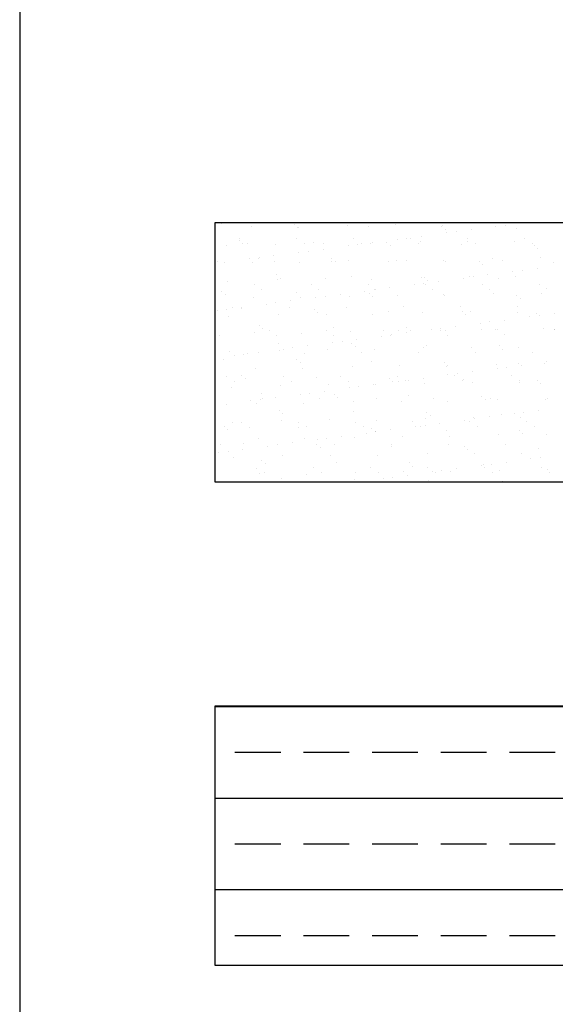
# Model space of a CAD drawing. Header units: millimetres. Extents: x -7023 to 53801, y 9849 to 33561.
# Tile 336 of 537: x 16826 to 16901, y 26174 to 26310. Entities that reach past the tile are written whole.
import ezdxf

# ---------------------------------------------------------------- set-up
doc = ezdxf.new("R2010")
doc.units = ezdxf.units.MM
doc.layers.add('.IE_podklad', color=252, linetype='Continuous')

msp = doc.modelspace()

# ---------------------------------------------------------------- linework, layer by layer
at = {"layer": '.IE_podklad', "ltscale": 30}
msp.add_line((16826.26, 28057.84), (16826.26, 25970.4), dxfattribs=at)
at = {"layer": '.IE_podklad'}
for p, q in [((16972.84, 26281.91), (16853.33, 26281.91)), ((16853.33, 26281.91), (16853.33, 26245.98)), ((16854.22, 26281.78), (16854.22, 26281.78)), ((16891.75, 26281.86), (16891.75, 26281.86)), ((16895.73, 26281.88), (16895.73, 26281.88)), ((16858.38, 26281.35), (16858.38, 26281.35)), ((16864.38, 26281.69), (16864.38, 26281.69)), ((16864.85, 26281.26), (16864.85, 26281.26)), ((16864.88, 26281.32), (16864.88, 26281.32)), ((16871.74, 26281.56), (16871.74, 26281.56)), ((16874.7, 26281.46), (16874.7, 26281.46)), ((16878.39, 26281.65), (16878.39, 26281.65)), ((16884.86, 26281.38), (16884.86, 26281.38)), ((16884.89, 26281.62), (16884.89, 26281.62)), ((16885.33, 26280.95), (16885.33, 26280.95)), ((16885.5, 26280.53), (16885.5, 26280.53)), ((16886.83, 26280.7), (16886.83, 26280.7)), ((16888.89, 26280.98), (16888.89, 26280.98)), ((16892.34, 26281.43), (16892.34, 26281.43)), ((16893.66, 26281.6), (16893.66, 26281.6)), ((16895.17, 26281.15), (16895.17, 26281.15)), ((16856.75, 26279.46), (16856.75, 26279.46)), ((16856.76, 26279.72), (16856.76, 26279.72)), ((16864.67, 26279.73), (16864.67, 26279.73)), ((16865.74, 26279.05), (16865.74, 26279.05)), ((16867.06, 26279.24), (16867.06, 26279.24)), ((16868.47, 26279.05), (16868.47, 26279.05)), ((16872.58, 26279.75), (16872.58, 26279.75)), ((16873.65, 26279.07), (16873.65, 26279.07)), ((16875.22, 26279.18), (16875.22, 26279.18)), ((16877.22, 26279.15), (16877.22, 26279.15)), ((16878.67, 26279.63), (16878.67, 26279.63)), ((16879.99, 26279.8), (16879.99, 26279.8)), ((16880.49, 26279.76), (16880.49, 26279.76)), ((16881.56, 26279.08), (16881.56, 26279.08)), ((16881.82, 26279.27), (16881.82, 26279.27)), ((16882.05, 26280.08), (16882.05, 26280.08)), ((16888.4, 26279.78), (16888.4, 26279.78)), ((16888.47, 26279.35), (16888.47, 26279.35)), ((16889.47, 26279.1), (16889.47, 26279.1)), ((16894.97, 26279.32), (16894.97, 26279.32)), ((16896.31, 26279.79), (16896.31, 26279.79)), ((16897.38, 26279.11), (16897.38, 26279.11)), ((16854.96, 26278.72), (16854.96, 26278.72)), ((16857.21, 26279.03), (16857.21, 26279.03)), ((16857.83, 26279.04), (16857.83, 26279.04)), ((16861.82, 26278.96), (16861.82, 26278.96)), ((16864.99, 26277.83), (16864.99, 26277.83)), ((16866.32, 26278), (16866.32, 26278)), ((16868.38, 26278.28), (16868.38, 26278.28)), ((16871.83, 26278.73), (16871.83, 26278.73)), ((16873.15, 26278.9), (16873.15, 26278.9)), ((16874.96, 26279.02), (16874.96, 26279.02)), ((16877.69, 26278.72), (16877.69, 26278.72)), ((16887.54, 26278.92), (16887.54, 26278.92)), ((16897.7, 26278.84), (16897.7, 26278.84)), ((16898.17, 26278.41), (16898.17, 26278.41)), ((16853.77, 26276.57), (16853.77, 26276.57)), ((16854.71, 26276.47), (16854.71, 26276.47)), ((16858.16, 26276.93), (16858.16, 26276.93)), ((16858.54, 26276.45), (16858.54, 26276.45)), ((16859.42, 26277.01), (16859.42, 26277.01)), ((16859.48, 26277.1), (16859.48, 26277.1)), ((16861.54, 26277.38), (16861.54, 26277.38)), ((16861.68, 26276.58), (16861.68, 26276.58)), ((16865.04, 26276.42), (16865.04, 26276.42)), ((16869.59, 26276.92), (16869.59, 26276.92)), ((16869.59, 26276.6), (16869.59, 26276.6)), ((16870.06, 26276.49), (16870.06, 26276.49)), ((16871.9, 26276.67), (16871.9, 26276.67)), ((16877.5, 26276.61), (16877.5, 26276.61)), ((16878.55, 26276.75), (16878.55, 26276.75)), ((16879.9, 26276.69), (16879.9, 26276.69)), ((16885.05, 26276.72), (16885.05, 26276.72)), ((16885.41, 26276.62), (16885.41, 26276.62)), ((16890.07, 26276.61), (16890.07, 26276.61)), ((16891.91, 26276.97), (16891.91, 26276.97)), ((16893.32, 26276.64), (16893.32, 26276.64)), ((16898.56, 26277.05), (16898.56, 26277.05)), ((16900.38, 26276.38), (16900.38, 26276.38)), ((16890.53, 26276.18), (16890.53, 26276.18)), ((16894.68, 26275.16), (16894.68, 26275.16)), ((16896.01, 26275.34), (16896.01, 26275.34)), ((16898.07, 26275.61), (16898.07, 26275.61)), ((16855.12, 26273.82), (16855.12, 26273.82)), ((16861.95, 26274.69), (16861.95, 26274.69)), ((16861.98, 26274.07), (16861.98, 26274.07)), ((16862.42, 26274.26), (16862.42, 26274.26)), ((16868.63, 26274.16), (16868.63, 26274.16)), ((16872.27, 26274.47), (16872.27, 26274.47)), ((16875.12, 26274.12), (16875.12, 26274.12)), ((16881.98, 26274.37), (16881.98, 26274.37)), ((16882.43, 26274.38), (16882.43, 26274.38)), ((16882.9, 26273.95), (16882.9, 26273.95)), ((16884.4, 26273.81), (16884.4, 26273.81)), ((16887.85, 26274.26), (16887.85, 26274.26)), ((16888.63, 26274.46), (16888.63, 26274.46)), ((16889.17, 26274.44), (16889.17, 26274.44)), ((16891.23, 26274.71), (16891.23, 26274.71)), ((16892.74, 26274.15), (16892.74, 26274.15)), ((16895.13, 26274.43), (16895.13, 26274.43)), ((16854.32, 26272.46), (16854.32, 26272.46)), ((16858.81, 26273.36), (16858.81, 26273.36)), ((16859.88, 26272.68), (16859.88, 26272.68)), ((16864.63, 26272.24), (16864.63, 26272.24)), ((16866.72, 26273.37), (16866.72, 26273.37)), ((16867.79, 26272.69), (16867.79, 26272.69)), ((16874.17, 26272.46), (16874.17, 26272.46)), ((16874.63, 26273.39), (16874.63, 26273.39)), ((16875.49, 26272.64), (16875.49, 26272.64)), ((16875.7, 26272.71), (16875.7, 26272.71)), ((16877.56, 26272.91), (16877.56, 26272.91)), ((16881.01, 26273.36), (16881.01, 26273.36)), ((16882.33, 26273.54), (16882.33, 26273.54)), ((16882.54, 26273.4), (16882.54, 26273.4)), ((16883.61, 26272.72), (16883.61, 26272.72)), ((16890.45, 26273.42), (16890.45, 26273.42)), ((16891.52, 26272.73), (16891.52, 26272.73)), ((16898.36, 26273.43), (16898.36, 26273.43)), ((16899.43, 26272.75), (16899.43, 26272.75)), ((16854.79, 26272.03), (16854.79, 26272.03)), ((16858.7, 26271.56), (16858.7, 26271.56)), ((16863.88, 26271.11), (16863.88, 26271.11)), ((16865.2, 26271.53), (16865.2, 26271.53)), ((16867.33, 26271.56), (16867.33, 26271.56)), ((16868.66, 26271.74), (16868.66, 26271.74)), ((16870.72, 26272.01), (16870.72, 26272.01)), ((16872.06, 26271.77), (16872.06, 26271.77)), ((16874.79, 26272.15), (16874.79, 26272.15)), ((16875.26, 26271.72), (16875.26, 26271.72)), ((16878.71, 26271.86), (16878.71, 26271.86)), ((16885.11, 26271.92), (16885.11, 26271.92)), ((16885.21, 26271.83), (16885.21, 26271.83)), ((16892.07, 26272.07), (16892.07, 26272.07)), ((16895.27, 26271.84), (16895.27, 26271.84)), ((16895.74, 26271.41), (16895.74, 26271.41)), ((16898.72, 26272.16), (16898.72, 26272.16)), ((16853.66, 26269.76), (16853.66, 26269.76)), ((16854.98, 26269.93), (16854.98, 26269.93)), ((16855.83, 26270.21), (16855.83, 26270.21)), ((16856.99, 26270.01), (16856.99, 26270.01)), ((16857.05, 26270.21), (16857.05, 26270.21)), ((16860.5, 26270.66), (16860.5, 26270.66)), ((16861.82, 26270.84), (16861.82, 26270.84)), ((16863.74, 26270.22), (16863.74, 26270.22)), ((16867.16, 26269.92), (16867.16, 26269.92)), ((16867.63, 26269.49), (16867.63, 26269.49)), ((16871.65, 26270.24), (16871.65, 26270.24)), ((16877.47, 26269.69), (16877.47, 26269.69)), ((16879.56, 26270.25), (16879.56, 26270.25)), ((16882.14, 26269.48), (16882.14, 26269.48)), ((16887.47, 26270.26), (16887.47, 26270.26)), ((16887.64, 26269.61), (16887.64, 26269.61)), ((16888.79, 26269.56), (16888.79, 26269.56)), ((16895.29, 26269.53), (16895.29, 26269.53)), ((16895.38, 26270.28), (16895.38, 26270.28)), ((16855.28, 26268.93), (16855.28, 26268.93)), ((16862.14, 26269.18), (16862.14, 26269.18)), ((16868.79, 26269.26), (16868.79, 26269.26)), ((16875.28, 26269.23), (16875.28, 26269.23)), ((16888.1, 26269.18), (16888.1, 26269.18)), ((16891.51, 26268.17), (16891.51, 26268.17)), ((16893.58, 26268.44), (16893.58, 26268.44)), ((16897.03, 26268.89), (16897.03, 26268.89)), ((16897.95, 26269.38), (16897.95, 26269.38)), ((16898.35, 26269.07), (16898.35, 26269.07)), ((16900.41, 26269.34), (16900.41, 26269.34)), ((16859.52, 26267.69), (16859.52, 26267.69)), ((16859.99, 26267.26), (16859.99, 26267.26)), ((16860.86, 26267), (16860.86, 26267)), ((16868.77, 26267.01), (16868.77, 26267.01)), ((16869.84, 26267.47), (16869.84, 26267.47)), ((16872.22, 26266.88), (16872.22, 26266.88)), ((16876.68, 26267.03), (16876.68, 26267.03)), ((16878.87, 26266.96), (16878.87, 26266.96)), ((16880, 26267.38), (16880, 26267.38)), ((16880.47, 26266.95), (16880.47, 26266.95)), ((16883.35, 26267.09), (16883.35, 26267.09)), ((16884.59, 26267.04), (16884.59, 26267.04)), ((16884.67, 26267.27), (16884.67, 26267.27)), ((16885.37, 26266.93), (16885.37, 26266.93)), ((16886.74, 26267.54), (16886.74, 26267.54)), ((16890.19, 26267.99), (16890.19, 26267.99)), ((16890.31, 26267.15), (16890.31, 26267.15)), ((16892.23, 26267.18), (16892.23, 26267.18)), ((16892.5, 26267.06), (16892.5, 26267.06)), ((16898.88, 26267.27), (16898.88, 26267.27)), ((16900.41, 26267.07), (16900.41, 26267.07)), ((16900.48, 26267.07), (16900.48, 26267.07)), ((16854.02, 26266.3), (16854.02, 26266.3)), ((16858.86, 26266.66), (16858.86, 26266.66)), ((16861.93, 26266.32), (16861.93, 26266.32)), ((16865.36, 26266.63), (16865.36, 26266.63)), ((16869.84, 26266.33), (16869.84, 26266.33)), ((16871, 26265.47), (16871, 26265.47)), ((16873.06, 26265.74), (16873.06, 26265.74)), ((16876.51, 26266.19), (16876.51, 26266.19)), ((16877.75, 26266.35), (16877.75, 26266.35)), ((16877.84, 26266.37), (16877.84, 26266.37)), ((16879.9, 26266.64), (16879.9, 26266.64)), ((16885.66, 26266.36), (16885.66, 26266.36)), ((16893.57, 26266.37), (16893.57, 26266.37)), ((16855.44, 26264.04), (16855.44, 26264.04)), ((16862.2, 26265.24), (16862.2, 26265.24)), ((16862.3, 26264.28), (16862.3, 26264.28)), ((16862.84, 26264.39), (16862.84, 26264.39)), ((16864.16, 26264.57), (16864.16, 26264.57)), ((16866.23, 26264.84), (16866.23, 26264.84)), ((16868.95, 26264.37), (16868.95, 26264.37)), ((16869.68, 26265.29), (16869.68, 26265.29)), ((16872.36, 26265.15), (16872.36, 26265.15)), ((16872.83, 26264.72), (16872.83, 26264.72)), ((16875.44, 26264.34), (16875.44, 26264.34)), ((16882.3, 26264.58), (16882.3, 26264.58)), ((16882.68, 26264.92), (16882.68, 26264.92)), ((16888.95, 26264.67), (16888.95, 26264.67)), ((16892.84, 26264.84), (16892.84, 26264.84)), ((16893.31, 26264.41), (16893.31, 26264.41)), ((16895.45, 26264.64), (16895.45, 26264.64)), ((16854.57, 26263.01), (16854.57, 26263.01)), ((16856, 26263.49), (16856, 26263.49)), ((16857.32, 26263.67), (16857.32, 26263.67)), ((16857.88, 26263.85), (16857.88, 26263.85)), ((16859.39, 26263.94), (16859.39, 26263.94)), ((16864.73, 26262.92), (16864.73, 26262.92)), ((16865.79, 26263.86), (16865.79, 26263.86)), ((16873.7, 26263.87), (16873.7, 26263.87)), ((16875.04, 26262.69), (16875.04, 26262.69)), ((16881.61, 26263.89), (16881.61, 26263.89)), ((16889.52, 26263.9), (16889.52, 26263.9)), ((16897.43, 26263.92), (16897.43, 26263.92)), ((16859.02, 26261.77), (16859.02, 26261.77)), ((16865.2, 26262.49), (16865.2, 26262.49)), ((16865.52, 26261.74), (16865.52, 26261.74)), ((16872.38, 26261.99), (16872.38, 26261.99)), ((16879.03, 26262.07), (16879.03, 26262.07)), ((16885.21, 26262.61), (16885.21, 26262.61)), ((16885.53, 26262.04), (16885.53, 26262.04)), ((16885.67, 26262.18), (16885.67, 26262.18)), ((16892.39, 26262.29), (16892.39, 26262.29)), ((16892.53, 26261.73), (16892.53, 26261.73)), ((16893.85, 26261.9), (16893.85, 26261.9)), ((16895.52, 26262.38), (16895.52, 26262.38)), ((16895.92, 26262.17), (16895.92, 26262.17)), ((16899.04, 26262.37), (16899.04, 26262.37)), ((16899.37, 26262.63), (16899.37, 26262.63)), ((16855, 26260.62), (16855, 26260.62)), ((16856.07, 26259.94), (16856.07, 26259.94)), ((16857.09, 26260.69), (16857.09, 26260.69)), ((16857.56, 26260.26), (16857.56, 26260.26)), ((16862.91, 26260.64), (16862.91, 26260.64)), ((16863.98, 26259.96), (16863.98, 26259.96)), ((16867.41, 26260.47), (16867.41, 26260.47)), ((16870.82, 26260.65), (16870.82, 26260.65)), ((16871.89, 26259.97), (16871.89, 26259.97)), ((16877.57, 26260.38), (16877.57, 26260.38)), ((16878.04, 26259.95), (16878.04, 26259.95)), ((16878.73, 26260.67), (16878.73, 26260.67)), ((16878.86, 26259.92), (16878.86, 26259.92)), ((16879.8, 26259.99), (16879.8, 26259.99)), ((16880.18, 26260.1), (16880.18, 26260.1)), ((16882.24, 26260.37), (16882.24, 26260.37)), ((16885.69, 26260.83), (16885.69, 26260.83)), ((16886.64, 26260.68), (16886.64, 26260.68)), ((16887.01, 26261), (16887.01, 26261)), ((16887.71, 26260), (16887.71, 26260)), ((16887.88, 26260.15), (16887.88, 26260.15)), ((16889.08, 26261.27), (16889.08, 26261.27)), ((16894.55, 26260.7), (16894.55, 26260.7)), ((16895.62, 26260.01), (16895.62, 26260.01)), ((16898.05, 26260.07), (16898.05, 26260.07)), ((16855.6, 26259.14), (16855.6, 26259.14)), ((16862.46, 26259.39), (16862.46, 26259.39)), ((16868.57, 26258.57), (16868.57, 26258.57)), ((16869.11, 26259.47), (16869.11, 26259.47)), ((16872.02, 26259.02), (16872.02, 26259.02)), ((16873.34, 26259.2), (16873.34, 26259.2)), ((16875.41, 26259.47), (16875.41, 26259.47)), ((16875.6, 26259.44), (16875.6, 26259.44)), ((16882.46, 26259.69), (16882.46, 26259.69)), ((16889.11, 26259.77), (16889.11, 26259.77)), ((16895.61, 26259.74), (16895.61, 26259.74)), ((16898.52, 26259.64), (16898.52, 26259.64)), ((16858.34, 26257.22), (16858.34, 26257.22)), ((16859.67, 26257.4), (16859.67, 26257.4)), ((16859.77, 26258.24), (16859.77, 26258.24)), ((16859.93, 26257.49), (16859.93, 26257.49)), ((16861.73, 26257.67), (16861.73, 26257.67)), ((16865.18, 26258.12), (16865.18, 26258.12)), ((16866.5, 26258.3), (16866.5, 26258.3)), ((16867.84, 26257.5), (16867.84, 26257.5)), ((16869.94, 26258.15), (16869.94, 26258.15)), ((16870.4, 26257.72), (16870.4, 26257.72)), ((16875.75, 26257.51), (16875.75, 26257.51)), ((16880.25, 26257.92), (16880.25, 26257.92)), ((16883.66, 26257.53), (16883.66, 26257.53)), ((16890.41, 26257.84), (16890.41, 26257.84)), ((16890.88, 26257.41), (16890.88, 26257.41)), ((16891.57, 26257.54), (16891.57, 26257.54)), ((16892.55, 26257.39), (16892.55, 26257.39)), ((16899.2, 26257.48), (16899.2, 26257.48)), ((16899.48, 26257.56), (16899.48, 26257.56)), ((16854.89, 26256.77), (16854.89, 26256.77)), ((16859.18, 26256.88), (16859.18, 26256.88)), ((16862.3, 26255.92), (16862.3, 26255.92)), ((16865.68, 26256.84), (16865.68, 26256.84)), ((16872.54, 26257.09), (16872.54, 26257.09)), ((16879.19, 26257.18), (16879.19, 26257.18)), ((16885.69, 26257.15), (16885.69, 26257.15)), ((16898.26, 26255.9), (16898.26, 26255.9)), ((16862.62, 26254.49), (16862.62, 26254.49)), ((16862.77, 26255.49), (16862.77, 26255.49)), ((16869.27, 26254.58), (16869.27, 26254.58)), ((16872.61, 26255.69), (16872.61, 26255.69)), ((16875.76, 26254.55), (16875.76, 26254.55)), ((16882.63, 26254.8), (16882.63, 26254.8)), ((16882.78, 26255.61), (16882.78, 26255.61)), ((16883.24, 26255.18), (16883.24, 26255.18)), ((16888.03, 26254.56), (16888.03, 26254.56)), ((16889.27, 26254.88), (16889.27, 26254.88)), ((16889.36, 26254.73), (16889.36, 26254.73)), ((16891.42, 26255), (16891.42, 26255)), ((16893.09, 26255.38), (16893.09, 26255.38)), ((16894.87, 26255.46), (16894.87, 26255.46)), ((16895.77, 26254.85), (16895.77, 26254.85)), ((16896.19, 26255.63), (16896.19, 26255.63)), ((16854.66, 26253.69), (16854.66, 26253.69)), ((16855.13, 26253.26), (16855.13, 26253.26)), ((16855.76, 26254.25), (16855.76, 26254.25)), ((16857.05, 26254.26), (16857.05, 26254.26)), ((16858.12, 26253.58), (16858.12, 26253.58)), ((16864.96, 26254.28), (16864.96, 26254.28)), ((16864.98, 26253.47), (16864.98, 26253.47)), ((16866.03, 26253.6), (16866.03, 26253.6)), ((16872.87, 26254.29), (16872.87, 26254.29)), ((16873.94, 26253.61), (16873.94, 26253.61)), ((16875.14, 26253.38), (16875.14, 26253.38)), ((16877.75, 26253.2), (16877.75, 26253.2)), ((16880.78, 26254.31), (16880.78, 26254.31)), ((16881.2, 26253.66), (16881.2, 26253.66)), ((16881.85, 26253.62), (16881.85, 26253.62)), ((16882.52, 26253.83), (16882.52, 26253.83)), ((16884.58, 26254.1), (16884.58, 26254.1)), ((16885.45, 26253.15), (16885.45, 26253.15)), ((16888.69, 26254.32), (16888.69, 26254.32)), ((16889.76, 26253.64), (16889.76, 26253.64)), ((16896.6, 26254.34), (16896.6, 26254.34)), ((16897.67, 26253.65), (16897.67, 26253.65)), ((16859.34, 26251.98), (16859.34, 26251.98)), ((16865.84, 26251.95), (16865.84, 26251.95)), ((16867.52, 26251.86), (16867.52, 26251.86)), ((16868.85, 26252.03), (16868.85, 26252.03)), ((16870.91, 26252.3), (16870.91, 26252.3)), ((16872.7, 26252.2), (16872.7, 26252.2)), ((16874.36, 26252.76), (16874.36, 26252.76)), ((16875.61, 26252.95), (16875.61, 26252.95)), ((16875.68, 26252.93), (16875.68, 26252.93)), ((16879.35, 26252.28), (16879.35, 26252.28)), ((16885.85, 26252.25), (16885.85, 26252.25)), ((16892.71, 26252.5), (16892.71, 26252.5)), ((16895.62, 26253.07), (16895.62, 26253.07)), ((16896.09, 26252.64), (16896.09, 26252.64)), ((16899.36, 26252.58), (16899.36, 26252.58)), ((16854.07, 26251.11), (16854.07, 26251.11)), ((16857.24, 26250.5), (16857.24, 26250.5)), ((16857.34, 26251.24), (16857.34, 26251.24)), ((16860.69, 26250.96), (16860.69, 26250.96)), ((16861.98, 26251.13), (16861.98, 26251.13)), ((16862.01, 26251.13), (16862.01, 26251.13)), ((16864.07, 26251.4), (16864.07, 26251.4)), ((16867.51, 26251.15), (16867.51, 26251.15)), ((16867.97, 26250.72), (16867.97, 26250.72)), ((16869.89, 26251.14), (16869.89, 26251.14)), ((16877.8, 26251.15), (16877.8, 26251.15)), ((16877.82, 26250.92), (16877.82, 26250.92)), ((16885.71, 26251.17), (16885.71, 26251.17)), ((16887.98, 26250.84), (16887.98, 26250.84)), ((16888.45, 26250.41), (16888.45, 26250.41)), ((16893.62, 26251.18), (16893.62, 26251.18)), ((16898.3, 26250.61), (16898.3, 26250.61)), ((16853.85, 26250.06), (16853.85, 26250.06)), ((16855.17, 26250.23), (16855.17, 26250.23)), ((16855.92, 26249.35), (16855.92, 26249.35)), ((16862.78, 26249.6), (16862.78, 26249.6)), ((16869.43, 26249.68), (16869.43, 26249.68)), ((16875.92, 26249.65), (16875.92, 26249.65)), ((16882.79, 26249.9), (16882.79, 26249.9)), ((16889.43, 26249.99), (16889.43, 26249.99)), ((16895.93, 26249.95), (16895.93, 26249.95)), ((16897.21, 26249.19), (16897.21, 26249.19)), ((16898.54, 26249.36), (16898.54, 26249.36)), ((16859.1, 26247.9), (16859.1, 26247.9)), ((16859.87, 26248.92), (16859.87, 26248.92)), ((16860.34, 26248.49), (16860.34, 26248.49)), ((16867.01, 26247.92), (16867.01, 26247.92)), ((16870.18, 26248.7), (16870.18, 26248.7)), ((16874.92, 26247.93), (16874.92, 26247.93)), ((16880.35, 26248.61), (16880.35, 26248.61)), ((16880.82, 26248.18), (16880.82, 26248.18)), ((16882.83, 26247.95), (16882.83, 26247.95)), ((16886.93, 26247.83), (16886.93, 26247.83)), ((16890.38, 26248.29), (16890.38, 26248.29)), ((16890.66, 26248.38), (16890.66, 26248.38)), ((16890.74, 26247.96), (16890.74, 26247.96)), ((16891.7, 26248.46), (16891.7, 26248.46)), ((16893.76, 26248.73), (16893.76, 26248.73)), ((16898.65, 26247.98), (16898.65, 26247.98)), ((16899.52, 26247.69), (16899.52, 26247.69)), ((16859.5, 26247.09), (16859.5, 26247.09)), ((16860.18, 26247.22), (16860.18, 26247.22)), ((16862.55, 26246.47), (16862.55, 26246.47)), ((16866, 26247.06), (16866, 26247.06)), ((16868.08, 26247.24), (16868.08, 26247.24)), ((16872.71, 26246.38), (16872.71, 26246.38)), ((16872.86, 26247.3), (16872.86, 26247.3)), ((16875.99, 26247.25), (16875.99, 26247.25)), ((16876.7, 26246.49), (16876.7, 26246.49)), ((16878.02, 26246.66), (16878.02, 26246.66)), ((16879.51, 26247.39), (16879.51, 26247.39)), ((16880.09, 26246.93), (16880.09, 26246.93)), ((16883.54, 26247.39), (16883.54, 26247.39)), ((16883.9, 26247.26), (16883.9, 26247.26)), ((16884.86, 26247.56), (16884.86, 26247.56)), ((16886.01, 26247.36), (16886.01, 26247.36)), ((16891.81, 26247.28), (16891.81, 26247.28)), ((16892.87, 26247.6), (16892.87, 26247.6)), ((16899.72, 26247.29), (16899.72, 26247.29)), ((16853.33, 26245.98), (16972.84, 26245.98)), ((16873.25, 26246.03), (16873.25, 26246.03)), ((16883.03, 26246.15), (16883.03, 26246.15)), ((16893.19, 26246.07), (16893.19, 26246.07)), ((16972.84, 26214.85), (16853.33, 26214.85)), ((16853.33, 26214.85), (16853.33, 26178.92)), ((16853.33, 26214.82), (16972.84, 26214.82)), ((16856.13, 26208.47), (16862.48, 26208.47)), ((16865.65, 26208.47), (16872, 26208.47)), ((16875.18, 26208.47), (16881.53, 26208.47)), ((16884.7, 26208.47), (16891.05, 26208.47)), ((16894.23, 26208.47), (16900.58, 26208.47)), ((16853.33, 26202.12), (16972.84, 26202.12)), ((16856.13, 26195.77), (16862.48, 26195.77)), ((16865.65, 26195.77), (16872, 26195.77)), ((16875.18, 26195.77), (16881.53, 26195.77)), ((16884.7, 26195.77), (16891.05, 26195.77)), ((16894.23, 26195.77), (16900.58, 26195.77)), ((16853.33, 26189.42), (16972.84, 26189.42)), ((16856.13, 26183.07), (16862.48, 26183.07)), ((16865.65, 26183.07), (16872, 26183.07)), ((16875.18, 26183.07), (16881.53, 26183.07)), ((16884.7, 26183.07), (16891.05, 26183.07)), ((16894.23, 26183.07), (16900.58, 26183.07)), ((16853.33, 26178.92), (16972.84, 26178.92))]:
    msp.add_line(p, q, dxfattribs=at)

doc.saveas('drawing.dxf')
